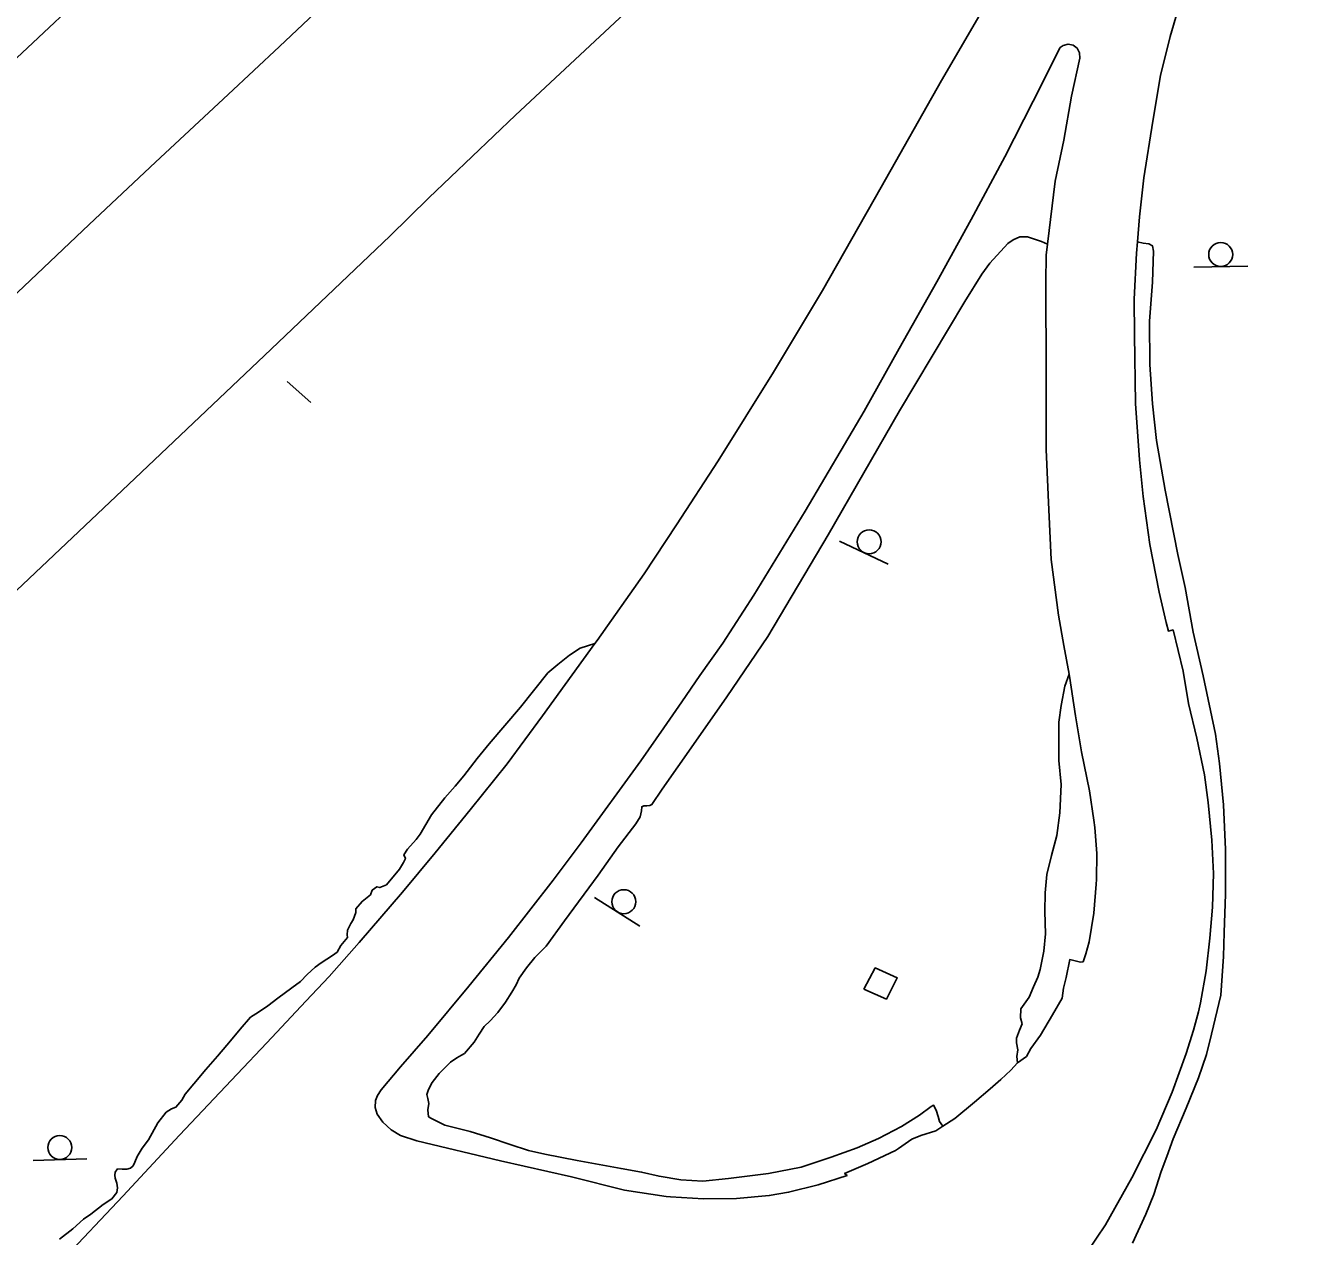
# Model space of a CAD drawing. Extents: x 2161152 to 2175754, y 602179 to 617749.
# Drawn here: x 2163656.9 to 2163869.2, y 605609 to 605811.1 of the extents above; entities that cross this region are included whole.
import ezdxf

# ---------------------------------------------------------------- set-up
doc = ezdxf.new("R2010")
doc.units = 0
for name, color, linetype in [('RD_EX_BldgApp_Sign', 7, 'Continuous'), ('RD_EX_DR_Inlet', 7, 'Continuous'), ('RD_EX_Fence_Other', 7, 'Continuous'), ('RD_EX_Parking_Asphalt', 7, 'Continuous'), ('RD_EX_Parking_Conc', 7, 'Continuous'), ('RD_EX_Road', 7, 'Continuous')]:
    doc.layers.add(name, color=color, linetype=linetype)

msp = doc.modelspace()

# ---------------------------------------------------------------- linework, layer by layer
at = {"layer": 'RD_EX_BldgApp_Sign'}
for p, q in [((2163851.93, 605770.77), (2163860.93, 605770.97)), ((2163700.62, 605751.73), (2163704.55, 605748.23)), ((2163792.78, 605725.06), (2163800.92, 605721.23)), ((2163751.88, 605665.64), (2163759.48, 605660.81)), ((2163658.18, 605621.76), (2163667.18, 605622.02))]:
    msp.add_line(p, q, dxfattribs=at)
for centre in [(2163856.4, 605772.9), (2163797.73, 605724.97), (2163756.78, 605664.92), (2163662.64, 605623.91)]:
    msp.add_circle(centre, 2, dxfattribs=at)
at = {"layer": 'RD_EX_DR_Inlet'}
msp.add_lwpolyline([(2163796.85, 605650.31), (2163800.61, 605648.68), (2163802.42, 605652.2), (2163798.74, 605653.86), (2163796.85, 605650.31)], dxfattribs=at)
at = {"layer": 'RD_EX_Fence_Other'}
msp.add_lwpolyline([(2162830.61, 604913.75), (2162883.17, 604978.53), (2162926.54, 605031.32), (2162974.34, 605088.61), (2163021.45, 605143.76), (2163066.11, 605195.56), (2163102.29, 605236.75), (2163137.02, 605275.59), (2163187.19, 605331.07), (2163243.16, 605391.37), (2163280.76, 605431.81), (2163328.44, 605482.21), (2163377.08, 605532.2), (2163426.27, 605582.33), (2163479.54, 605635.86), (2163514.27, 605670.47), (2163555.22, 605709.95), (2163593.34, 605746.66), (2163631.88, 605783.63), (2163692.53, 605840.5), (2163757.89, 605901.36), (2163814.91, 605953.51), (2163878.64, 606012.27)], dxfattribs=at)
at = {"layer": 'RD_EX_Parking_Asphalt'}
for points in [[(2163827.49, 605774.64), (2163826.49, 605775.08), (2163825.35, 605775.47), (2163824.14, 605775.83), (2163822.89, 605775.82), (2163821.74, 605775.34), (2163820.86, 605774.72), (2163817.87, 605771.47), (2163816.56, 605769.6), (2163813.71, 605765.05), (2163802.8, 605746.83), (2163790.87, 605726.11), (2163780.81, 605709.16), (2163773.95, 605699.11), (2163768.4, 605691.12), (2163763.16, 605683.67), (2163761.46, 605681.14), (2163761.13, 605680.98), (2163760.62, 605680.93), (2163760.13, 605680.91), (2163759.77, 605680.75), (2163759.75, 605680.05), (2163759.5, 605679.05), (2163758.79, 605677.89), (2163755.85, 605674.05), (2163752.49, 605669.37), (2163746.88, 605661.75), (2163743.85, 605657.51), (2163741.92, 605655.58), (2163740.55, 605653.89), (2163739.3, 605652.17), (2163738.8, 605651.02), (2163738.08, 605649.83), (2163737.03, 605648.13), (2163735.73, 605646.42), (2163734.45, 605645.02), (2163733.46, 605644.08), (2163732.62, 605642.79), (2163731.81, 605641.49), (2163730.21, 605639.6), (2163729.67, 605639.31), (2163728.9, 605638.84), (2163727.88, 605638.16), (2163725.98, 605636.28), (2163724.81, 605634.74), (2163724.16, 605633.59), (2163723.88, 605632.74), (2163724.07, 605632.07), (2163724.26, 605631.24), (2163724.09, 605630.21), (2163724.2, 605629.03), (2163724.67, 605628.73), (2163726.93, 605627.61), (2163731.15, 605626.55), (2163734.52, 605625.5), (2163737.81, 605624.41), (2163740.85, 605623.41), (2163743.59, 605622.81), (2163749.02, 605621.75), (2163756.33, 605620.39), (2163759.74, 605619.8), (2163762.68, 605619.12), (2163766.32, 605618.49), (2163769.99, 605618.27), (2163774.24, 605618.73), (2163780.92, 605619.56), (2163786.38, 605620.61), (2163791.39, 605622.3), (2163795.73, 605623.84), (2163799.27, 605625.42), (2163803.14, 605627.41), (2163806.14, 605629.29), (2163808.07, 605630.72), (2163808.45, 605630.98), (2163808.93, 605630.11), (2163809.22, 605629.08), (2163809.48, 605628.24), (2163810.02, 605627.45)], [(2163841.67, 605607.92), (2163843.91, 605612.8), (2163845.24, 605616.05), (2163846.47, 605619.91), (2163847.4, 605622.4), (2163848.45, 605625.37), (2163850.65, 605630.46), (2163852.71, 605635.51), (2163854.03, 605639.45), (2163854.88, 605642.83), (2163856.4, 605649.32), (2163856.87, 605655.78), (2163857, 605659.78), (2163857.2, 605666.16), (2163857.22, 605673.64), (2163856.85, 605681.07), (2163856.18, 605687.98), (2163855.54, 605692.89), (2163853.45, 605702.59), (2163851.83, 605709.89), (2163850.49, 605717.34), (2163849.24, 605722.85), (2163847.12, 605733.56), (2163845.67, 605741.84), (2163845.04, 605747.99), (2163844.59, 605754.56), (2163844.54, 605761.75), (2163845.03, 605768.29), (2163845.16, 605773.48), (2163845.01, 605774.35), (2163844.38, 605774.7), (2163843.47, 605774.81), (2163842.51, 605775)], [(2163662.6, 605608.64), (2163664.84, 605610.33), (2163666.59, 605611.94), (2163667.82, 605612.78), (2163669.9, 605614.4), (2163671.35, 605615.34), (2163672.17, 605616.41), (2163672.26, 605617.19), (2163672.18, 605617.95), (2163671.88, 605618.77), (2163671.84, 605619.27), (2163671.87, 605619.78), (2163672.28, 605620.33), (2163673.04, 605620.31), (2163673.82, 605620.29), (2163674.44, 605620.46), (2163674.92, 605620.86), (2163675.16, 605621.44), (2163675.56, 605622.4), (2163676.38, 605623.81), (2163677.46, 605625.17), (2163679.01, 605628.02), (2163680.38, 605629.8), (2163681.27, 605630.37), (2163682.02, 605630.64), (2163683.04, 605631.79), (2163683.6, 605632.79), (2163685, 605634.54), (2163687.03, 605636.94), (2163688.96, 605639.15), (2163690.53, 605640.96), (2163691.69, 605642.36), (2163692.75, 605643.64), (2163694.5, 605645.64), (2163695.82, 605646.47), (2163697.36, 605647.56), (2163699.06, 605648.81), (2163701.35, 605650.57), (2163702.8, 605651.61), (2163703.93, 605652.77), (2163705.26, 605654), (2163706.28, 605654.69), (2163708.14, 605655.95), (2163708.92, 605656.49), (2163709.55, 605657.61), (2163710.64, 605658.92), (2163710.6, 605659.4), (2163710.64, 605660.14), (2163711.22, 605661.3), (2163711.62, 605661.87), (2163712.05, 605663.12), (2163712.07, 605663.73), (2163713.11, 605664.97), (2163714.48, 605666.09), (2163714.78, 605666.84), (2163715.57, 605667.42), (2163716.04, 605667.26), (2163717.16, 605667.73), (2163719.35, 605670.36), (2163720.03, 605671.47), (2163720.32, 605672.13), (2163720.04, 605672.74), (2163720.67, 605673.67), (2163722.12, 605675.31), (2163722.81, 605676.2), (2163724.66, 605679.4), (2163726.93, 605682.22), (2163728.63, 605684.19), (2163730.09, 605685.89), (2163732.31, 605688.79), (2163734.29, 605691.23), (2163739.54, 605697.4), (2163744.12, 605703.12), (2163745.79, 605704.49), (2163747.73, 605706.07), (2163749.51, 605707.24), (2163751.96, 605707.98)], [(2163822.49, 605638.05), (2163822.39, 605639.07), (2163822.55, 605640.2), (2163822.31, 605641.39), (2163822.33, 605642.16), (2163822.81, 605643.51), (2163823.24, 605644.53), (2163822.98, 605645.56), (2163823.05, 605647.06), (2163824.41, 605648.98), (2163825.13, 605650.73), (2163825.88, 605652.3), (2163826.28, 605653.59), (2163826.9, 605656.66), (2163827.17, 605659.55), (2163827.07, 605663.28), (2163827.09, 605666.38), (2163827.4, 605669.47), (2163828.16, 605672.61), (2163829.04, 605675.95), (2163829.56, 605679.77), (2163829.76, 605684.49), (2163829.41, 605688.48), (2163829.37, 605694.85), (2163829.77, 605697.64), (2163830.4, 605700.9), (2163831.11, 605702.88)]]:
    msp.add_lwpolyline(points, dxfattribs=at)
at = {"layer": 'RD_EX_Parking_Conc'}
for points in [[(2163662.87, 605604.88), (2163673.17, 605615.77), (2163682.63, 605625.98), (2163692.26, 605636.15), (2163697.23, 605641.38), (2163703.71, 605648.33), (2163707.6, 605652.43), (2163712.6, 605658.11), (2163719.87, 605666.52), (2163725.31, 605673.08), (2163731.16, 605680.24), (2163737.3, 605687.94), (2163743.23, 605695.92), (2163751.96, 605707.98), (2163752.31, 605708.47), (2163760.19, 605719.62), (2163765.6, 605727.8), (2163772.54, 605738.5), (2163781.75, 605753.27), (2163789.96, 605766.89), (2163799.76, 605784.12), (2163809.78, 605801.93), (2163821.29, 605821.63)], [(2163850.15, 605816.74), (2163847.96, 605809.29), (2163846.38, 605802.79), (2163845.06, 605795.12), (2163843.58, 605785.67), (2163842.87, 605779.18), (2163842.51, 605775), (2163842.35, 605773.13), (2163841.98, 605765.46), (2163842.02, 605759.5), (2163842.16, 605748.05), (2163842.82, 605738.64), (2163843.45, 605732.54), (2163844.59, 605724.51), (2163846.12, 605716.55), (2163847.29, 605711.51), (2163847.66, 605710.06), (2163848.46, 605710.25), (2163850.12, 605703.39), (2163851.05, 605697.99), (2163852.43, 605692.21), (2163853.68, 605686.06), (2163854.33, 605681.46), (2163854.94, 605675.21), (2163855.19, 605669.62), (2163855.05, 605664.02), (2163854.56, 605658.81), (2163853.98, 605653.4), (2163853.02, 605648.06), (2163852.68, 605646.56), (2163851.87, 605643.46), (2163850.66, 605639.59), (2163848.31, 605633.16), (2163845.61, 605626.88), (2163841.55, 605618.83), (2163837.16, 605611), (2163834.19, 605606.53)], [(2163834.44, 605658.24), (2163835.22, 605663.01), (2163835.62, 605667.83), (2163835.65, 605668.61), (2163835.71, 605672.95), (2163835.38, 605677.28), (2163835.21, 605678.52), (2163834.48, 605683.44), (2163833.18, 605689.92), (2163832.19, 605695.94), (2163831.17, 605702.52), (2163831.11, 605702.88), (2163830.2, 605707.67), (2163829.32, 605712.75), (2163828.13, 605722), (2163827.73, 605730.3), (2163827.28, 605740.35), (2163827.27, 605752.94), (2163827.23, 605768.31), (2163827.26, 605772.8), (2163827.49, 605774.64), (2163828.76, 605785.11), (2163830.21, 605791.99), (2163831.48, 605799.32), (2163832.87, 605805.66), (2163832.85, 605806.53), (2163832.46, 605807.3), (2163831.77, 605807.81), (2163830.92, 605807.98), (2163830.09, 605807.75), (2163829.62, 605807.41), (2163825.1, 605798.46), (2163820.36, 605789.2), (2163814.75, 605778.74), (2163809.02, 605768.36), (2163802.72, 605757.2), (2163796.87, 605746.75), (2163787.06, 605730.05), (2163778.48, 605716.04), (2163773.3, 605708.06), (2163769.48, 605702.65), (2163766.46, 605698.28), (2163763.45, 605693.91), (2163759.61, 605688.44), (2163749.66, 605674.73), (2163745.01, 605668.49), (2163737.53, 605658.92), (2163730.9, 605650.85), (2163724.1, 605642.62), (2163719.5, 605637.38), (2163716.3, 605633.54), (2163715.7, 605632.6), (2163715.36, 605631.74), (2163715.28, 605630.59), (2163715.59, 605629.47), (2163716.57, 605628.11), (2163717.93, 605626.86), (2163719.53, 605625.92), (2163722.25, 605625), (2163736.2, 605621.69), (2163748.06, 605619.01), (2163756.92, 605616.79), (2163763.86, 605615.72), (2163764.59, 605615.65), (2163770.08, 605615.33), (2163775.57, 605615.41), (2163781.05, 605615.88), (2163784.29, 605616.45), (2163789.22, 605617.65), (2163794.04, 605619.22), (2163793.63, 605619.55), (2163797.53, 605621.21), (2163802.13, 605623.38), (2163802.62, 605623.74), (2163804.85, 605625.28), (2163806.37, 605625.9), (2163808.83, 605626.69), (2163810.02, 605627.45), (2163812.05, 605628.75), (2163815.33, 605631.47), (2163817.9, 605633.7), (2163819.71, 605635.24), (2163821.35, 605636.8), (2163822.49, 605638.05), (2163823.99, 605639.1), (2163824.7, 605640.42), (2163826.33, 605642.65), (2163828.34, 605646.02), (2163829.94, 605648.82), (2163830.19, 605650.47), (2163830.62, 605652.27), (2163831.22, 605655.27), (2163832.98, 605654.84), (2163833.42, 605654.9), (2163833.9, 605656.24), (2163834.44, 605658.24)]]:
    msp.add_lwpolyline(points, dxfattribs=at)
at = {"layer": 'RD_EX_Road'}
for points in [[(2163824.94, 605924.38), (2163814.4, 605914.68), (2163800.53, 605901.87), (2163795.33, 605897.17), (2163778.17, 605881.38), (2163759.56, 605864.1), (2163746.69, 605852.19), (2163728.66, 605835.28), (2163716.84, 605824.2), (2163699.3, 605807.6), (2163690.74, 605799.58), (2163678.61, 605788.3), (2163667.55, 605777.92), (2163647.91, 605759.32), (2163633.45, 605745.66), (2163609.1, 605722.14), (2163594.68, 605708.23), (2163574.07, 605688.29), (2163557.24, 605671.86), (2163542.42, 605657.43), (2163525.09, 605640.48)], [(2163527.46, 605593.1), (2163545.95, 605611.18), (2163564.23, 605628.79), (2163582.96, 605646.73), (2163603.07, 605666.54), (2163628.34, 605690.96), (2163653.38, 605714.88), (2163674.12, 605734.52), (2163696.8, 605756.06), (2163717.71, 605775.93), (2163724.24, 605782.35), (2163738.69, 605796.14), (2163760.25, 605816.27), (2163783.41, 605837.78), (2163799.79, 605852.86), (2163824.9, 605876.09), (2163849.76, 605899.1), (2163872.57, 605920.04)]]:
    msp.add_lwpolyline(points, dxfattribs=at)

doc.saveas('drawing.dxf')
